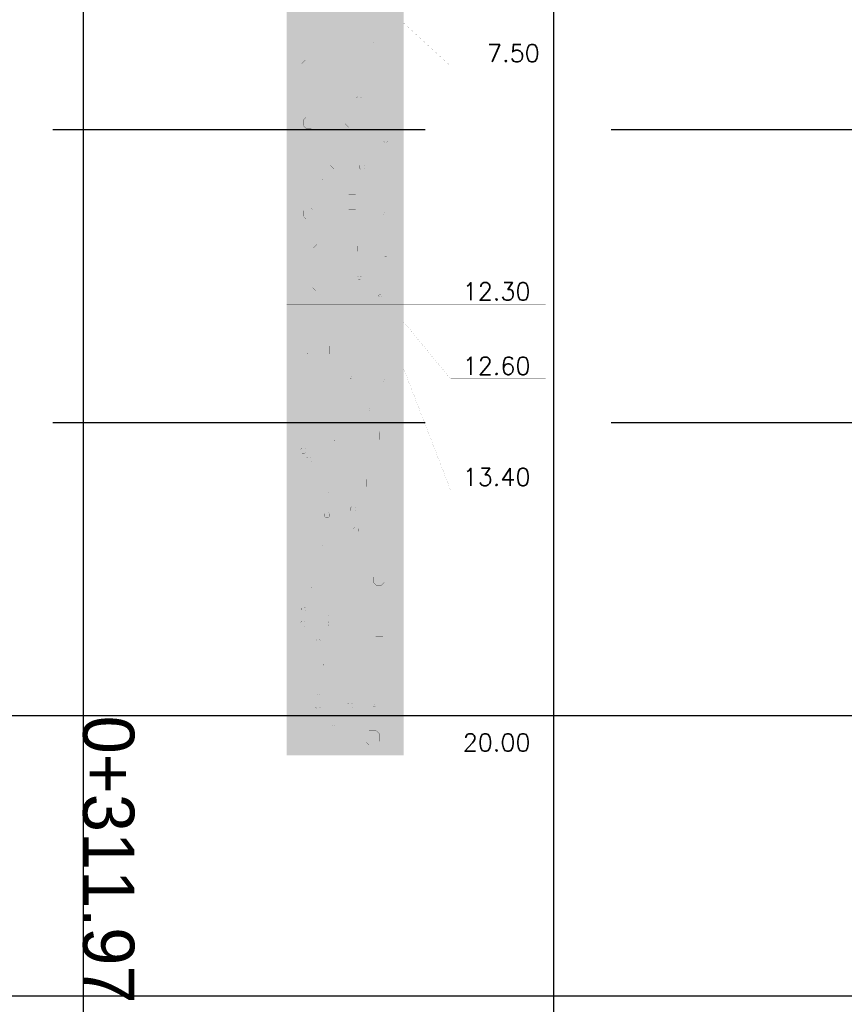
# Model space of a CAD drawing. Header units: metres. Extents: x 3458045 to 3462392, y 5482308 to 5484762.
# Tile 304 of 458: x 3460314 to 3460328, y 5483980 to 5483997. Entities that reach past the tile are written whole.
import ezdxf

# ---------------------------------------------------------------- set-up
doc = ezdxf.new("R2010")
doc.units = ezdxf.units.M
doc.linetypes.add('DURCHGEZOGEN', pattern=[0])
doc.linetypes.add('VERDECKT', pattern=[9.525, 6.35, -3.175])
for name, color, linetype in [('BAUER_BK BESTAND', 170, 'CONTINUOUS'), ('GGUFUELLUNG', 7, 'DURCHGEZOGEN'), ('GGULINIE', 7, 'DURCHGEZOGEN'), ('GGUTEXT', 7, 'DURCHGEZOGEN')]:
    doc.layers.add(name, color=color, linetype=linetype)
for name, color, linetype, lineweight in [('SP_Höhenplan-Beschriftung-Linien', 2, 'CONTINUOUS', 25), ('SP_Höhenplan-Beschriftung-Linien-Bestandsgelände', 7, 'CONTINUOUS', 25), ('SP_Höhenplan-Beschriftung-Text', 2, 'CONTINUOUS', 25)]:
    doc.layers.add(name, color=color, linetype=linetype, lineweight=lineweight)
doc.styles.add('K_ISOCP', font='k_isocp.shx')
doc.styles.get("Standard").update_dxf_attribs({"font": 'txt.shx'})

# ---------------------------------------------------------------- blocks, each defined once
blk = doc.blocks.new('A$C091F34E8')
at = {"layer": 'GGUFUELLUNG', "color": 30}
for points in [[(-0.997, -6.578), (-0.997, -8.975), (1.001, -6.578), (1.001, -8.975)], [(-0.997, -14.878), (-0.997, -21.475), (1.001, -14.878), (1.001, -21.475)]]:
    blk.add_solid(points, dxfattribs=at)
at = {"layer": 'GGUFUELLUNG', "color": 51}
blk.add_solid([(-0.997, -8.975), (-0.997, -13.779), (1.001, -8.975), (1.001, -13.779)], dxfattribs=at)
at = {"layer": 'GGUFUELLUNG', "color": 35}
blk.add_solid([(-0.997, -13.779), (-0.997, -14.078), (1.001, -13.779), (1.001, -14.078)], dxfattribs=at)
at = {"layer": 'GGUFUELLUNG', "color": 53}
blk.add_solid([(-0.997, -14.078), (-0.997, -14.878), (1.001, -14.078), (1.001, -14.878)], dxfattribs=at)
at = {"layer": 'GGULINIE', "color": 7, "linetype": 'DURCHGEZOGEN'}
for points, const_width in [([(-0.997, -21.475), (-0.997, -1.478)], 0.002), ([(1.001, -1.478), (1.001, -21.475)], 0.002), ([(-0.997, -8.975), (1.001, -8.975)], 0.001), ([(1.001, -8.975), (1.8, -9.708)], 0.001), ([(0.397, -9.254), (0.418, -9.233)], 0.001), ([(0.418, -9.233), (0.464, -9.233)], 0.001), ([(0.464, -9.233), (0.489, -9.254)], 0.001), ([(0.397, -9.254), (0.397, -9.254)], 0.001), ([(0.397, -9.304), (0.397, -9.254)], 0.001), ([(0.418, -9.325), (0.397, -9.304)], 0.001), ([(0.464, -9.325), (0.418, -9.325)], 0.001), ([(0.489, -9.304), (0.464, -9.325)], 0.001), ([(0.489, -9.254), (0.489, -9.304)], 0.001), ([(0.297, -9.616), (0.36, -9.554)], 0.001), ([(0.36, -9.554), (0.48, -9.554)], 0.001), ([(0.48, -9.554), (0.543, -9.616)], 0.001), ([(-0.677, -9.604), (-0.739, -9.666)], 0.001), ([(-0.739, -9.666), (-0.739, -9.791)], 0.001), ([(-0.552, -9.604), (-0.677, -9.604)], 0.001), ([(-0.614, -9.729), (-0.614, -9.729)], 0.001), ([(-0.489, -9.666), (-0.552, -9.604)], 0.001), ([(-0.489, -9.791), (-0.489, -9.666)], 0.001), ([(0.297, -9.616), (0.297, -9.616)], 0.001), ([(0.297, -9.741), (0.297, -9.616)], 0.001), ([(0.36, -9.804), (0.297, -9.741)], 0.001), ([(0.543, -9.741), (0.48, -9.804)], 0.001), ([(0.543, -9.616), (0.543, -9.741)], 0.001), ([(1.8, -9.708), (3.423, -9.708)], 0.001), ([(-0.739, -9.791), (-0.739, -9.791)], 0.001), ([(-0.739, -9.791), (-0.677, -9.853)], 0.001), ([(-0.677, -9.853), (-0.552, -9.853)], 0.001), ([(-0.552, -9.853), (-0.489, -9.791)], 0.001), ([(0.48, -9.804), (0.36, -9.804)], 0.001), ([(-0.752, -10.216), (-0.689, -10.153)], 0.001), ([(-0.752, -10.216), (-0.752, -10.216)], 0.001), ([(-0.752, -10.34), (-0.752, -10.216)], 0.001), ([(-0.689, -10.153), (-0.569, -10.153)], 0.001), ([(-0.569, -10.153), (-0.506, -10.216)], 0.001), ([(-0.506, -10.216), (-0.506, -10.34)], 0.001), ([(0.193, -10.253), (0.214, -10.232)], 0.001), ([(0.193, -10.253), (0.193, -10.253)], 0.001), ([(0.193, -10.303), (0.193, -10.253)], 0.001), ([(0.214, -10.232), (0.26, -10.232)], 0.001), ([(0.26, -10.232), (0.285, -10.253)], 0.001), ([(0.285, -10.253), (0.285, -10.303)], 0.001), ([(-0.689, -10.403), (-0.752, -10.34)], 0.001), ([(-0.569, -10.403), (-0.689, -10.403)], 0.001), ([(-0.506, -10.34), (-0.569, -10.403)], 0.001), ([(0.214, -10.324), (0.193, -10.303)], 0.001), ([(0.26, -10.324), (0.214, -10.324)], 0.001), ([(0.285, -10.303), (0.26, -10.324)], 0.001), ([(-0.714, -10.632), (-0.668, -10.586)], 0.001), ([(-0.668, -10.586), (-0.577, -10.586)], 0.001), ([(-0.577, -10.586), (-0.531, -10.632)], 0.001), ([(-0.002, -10.565), (0.06, -10.503)], 0.001), ([(-0.002, -10.565), (-0.002, -10.565)], 0.001), ([(-0.002, -10.69), (-0.002, -10.565)], 0.001), ([(0.06, -10.503), (0.181, -10.503)], 0.001), ([(0.181, -10.503), (0.243, -10.565)], 0.001), ([(0.243, -10.565), (0.243, -10.69)], 0.001), ([(-0.714, -10.632), (-0.714, -10.632)], 0.001), ([(-0.714, -10.723), (-0.714, -10.632)], 0.001), ([(-0.668, -10.769), (-0.714, -10.723)], 0.001), ([(-0.531, -10.723), (-0.577, -10.769)], 0.001), ([(-0.531, -10.632), (-0.531, -10.723)], 0.001), ([(0.06, -10.753), (-0.002, -10.69)], 0.001), ([(0.181, -10.753), (0.06, -10.753)], 0.001), ([(0.243, -10.69), (0.181, -10.753)], 0.001), ([(-0.577, -10.769), (-0.668, -10.769)], 0.001), ([(0.659, -10.961), (0.676, -10.944)], 0.001), ([(0.659, -10.961), (0.659, -10.961)], 0.001), ([(0.659, -10.994), (0.659, -10.961)], 0.001), ([(0.676, -11.011), (0.659, -10.994)], 0.001), ([(0.676, -10.944), (0.709, -10.944)], 0.001), ([(0.709, -11.011), (0.676, -11.011)], 0.001), ([(0.709, -10.944), (0.726, -10.961)], 0.001), ([(0.726, -10.994), (0.709, -11.011)], 0.001), ([(0.726, -10.961), (0.726, -10.994)], 0.001), ([(-0.377, -11.402), (-0.439, -11.464)], 0.001), ([(-0.252, -11.402), (-0.377, -11.402)], 0.001), ([(-0.19, -11.464), (-0.252, -11.402)], 0.001), ([(0.247, -11.402), (0.268, -11.381)], 0.001), ([(0.247, -11.402), (0.247, -11.402)], 0.001), ([(0.247, -11.452), (0.247, -11.402)], 0.001), ([(0.268, -11.381), (0.314, -11.381)], 0.001), ([(0.314, -11.381), (0.339, -11.402)], 0.001), ([(0.339, -11.402), (0.339, -11.452)], 0.001), ([(-0.439, -11.464), (-0.439, -11.589)], 0.001), ([(-0.439, -11.589), (-0.439, -11.589)], 0.001), ([(-0.439, -11.589), (-0.377, -11.652)], 0.001), ([(-0.315, -11.527), (-0.315, -11.527)], 0.001), ([(-0.252, -11.652), (-0.19, -11.589)], 0.001), ([(-0.19, -11.589), (-0.19, -11.464)], 0.001), ([(0.268, -11.473), (0.247, -11.452)], 0.001), ([(0.314, -11.473), (0.268, -11.473)], 0.001), ([(0.339, -11.452), (0.314, -11.473)], 0.001), ([(-0.377, -11.652), (-0.252, -11.652)], 0.001), ([(-0.002, -11.964), (0.06, -11.901)], 0.001), ([(0.06, -11.901), (0.181, -11.901)], 0.001), ([(0.181, -11.901), (0.243, -11.964)], 0.001), ([(-0.002, -11.964), (-0.002, -11.964)], 0.001), ([(-0.002, -12.089), (-0.002, -11.964)], 0.001), ([(0.06, -12.151), (-0.002, -12.089)], 0.001), ([(0.243, -12.089), (0.181, -12.151)], 0.001), ([(0.243, -11.964), (0.243, -12.089)], 0.001), ([(-0.714, -12.18), (-0.668, -12.135)], 0.001), ([(-0.714, -12.18), (-0.714, -12.18)], 0.001), ([(-0.714, -12.272), (-0.714, -12.18)], 0.001), ([(-0.668, -12.135), (-0.577, -12.135)], 0.001), ([(-0.577, -12.135), (-0.531, -12.18)], 0.001), ([(-0.531, -12.18), (-0.531, -12.272)], 0.001), ([(0.181, -12.151), (0.06, -12.151)], 0.001), ([(0.626, -12.214), (0.634, -12.205)], 0.001), ([(0.626, -12.214), (0.626, -12.214)], 0.001), ([(0.626, -12.239), (0.626, -12.214)], 0.001), ([(0.634, -12.247), (0.626, -12.239)], 0.001), ([(0.634, -12.205), (0.655, -12.205)], 0.001), ([(0.655, -12.247), (0.634, -12.247)], 0.001), ([(0.655, -12.205), (0.668, -12.214)], 0.001), ([(0.668, -12.239), (0.655, -12.247)], 0.001), ([(0.668, -12.214), (0.668, -12.239)], 0.001), ([(-0.668, -12.318), (-0.714, -12.272)], 0.001), ([(-0.577, -12.318), (-0.668, -12.318)], 0.001), ([(-0.531, -12.272), (-0.577, -12.318)], 0.001), ([(-0.477, -12.751), (-0.539, -12.813)], 0.001), ([(-0.352, -12.751), (-0.477, -12.751)], 0.001), ([(-0.29, -12.813), (-0.352, -12.751)], 0.001), ([(0.035, -12.78), (0.081, -12.734)], 0.001), ([(0.081, -12.734), (0.172, -12.734)], 0.001), ([(0.172, -12.734), (0.218, -12.78)], 0.001), ([(-0.539, -12.813), (-0.539, -12.938)], 0.001), ([(-0.539, -12.938), (-0.539, -12.938)], 0.001), ([(-0.539, -12.938), (-0.477, -13)], 0.001), ([(-0.415, -12.875), (-0.415, -12.875)], 0.001), ([(-0.352, -13), (-0.29, -12.938)], 0.001), ([(-0.29, -12.938), (-0.29, -12.813)], 0.001), ([(0.035, -12.78), (0.035, -12.78)], 0.001), ([(0.035, -12.871), (0.035, -12.78)], 0.001), ([(0.081, -12.917), (0.035, -12.871)], 0.001), ([(0.172, -12.917), (0.081, -12.917)], 0.001), ([(0.218, -12.871), (0.172, -12.917)], 0.001), ([(0.218, -12.78), (0.218, -12.871)], 0.001), ([(0.659, -12.909), (0.676, -12.892)], 0.001), ([(0.659, -12.909), (0.659, -12.909)], 0.001), ([(0.659, -12.942), (0.659, -12.909)], 0.001), ([(0.676, -12.959), (0.659, -12.942)], 0.001), ([(0.676, -12.892), (0.709, -12.892)], 0.001), ([(0.709, -12.892), (0.726, -12.909)], 0.001), ([(0.726, -12.942), (0.709, -12.959)], 0.001), ([(0.726, -12.909), (0.726, -12.942)], 0.001), ([(-0.477, -13), (-0.352, -13)], 0.001), ([(0.709, -12.959), (0.676, -12.959)], 0.001), ([(-0.552, -13.367), (-0.489, -13.304)], 0.001), ([(-0.552, -13.367), (-0.552, -13.367)], 0.001), ([(-0.552, -13.492), (-0.552, -13.367)], 0.001), ([(-0.489, -13.304), (-0.369, -13.304)], 0.001), ([(-0.369, -13.304), (-0.306, -13.367)], 0.001), ([(-0.306, -13.367), (-0.306, -13.492)], 0.001), ([(0.21, -13.308), (0.227, -13.292)], 0.001), ([(0.21, -13.308), (0.21, -13.308)], 0.001), ([(0.21, -13.342), (0.21, -13.308)], 0.001), ([(0.227, -13.358), (0.21, -13.342)], 0.001), ([(0.227, -13.292), (0.26, -13.292)], 0.001), ([(0.26, -13.358), (0.227, -13.358)], 0.001), ([(0.26, -13.292), (0.276, -13.308)], 0.001), ([(0.276, -13.342), (0.26, -13.358)], 0.001), ([(0.276, -13.308), (0.276, -13.342)], 0.001), ([(-0.489, -13.554), (-0.552, -13.492)], 0.001), ([(-0.369, -13.554), (-0.489, -13.554)], 0.001), ([(-0.306, -13.492), (-0.369, -13.554)], 0.001), ([(0.576, -13.616), (0.584, -13.608)], 0.001), ([(0.584, -13.608), (0.605, -13.608)], 0.001), ([(0.605, -13.608), (0.618, -13.616)], 0.001), ([(-0.997, -13.779), (1.001, -13.779)], 0.001), ([(0.576, -13.616), (0.576, -13.616)], 0.001), ([(0.576, -13.641), (0.576, -13.616)], 0.001), ([(0.584, -13.65), (0.576, -13.641)], 0.001), ([(0.605, -13.65), (0.584, -13.65)], 0.001), ([(0.618, -13.641), (0.605, -13.65)], 0.001), ([(0.618, -13.616), (0.618, -13.641)], 0.001), ([(1.001, -13.779), (1.8, -13.779)], 0.001), ([(1.8, -13.779), (3.423, -13.779)], 0.001), ([(-0.997, -14.078), (1.001, -14.078)], 0.001), ([(1.001, -14.078), (1.8, -15.048)], 0.001), ([(-0.818, -14.624), (-0.818, -14.624)], 0.001), ([(-0.077, -14.624), (-0.772, -14.624)], 0.001), ([(-0.631, -14.486), (-0.681, -14.532)], 0.001), ([(-0.681, -14.532), (-0.681, -14.578)], 0.001), ([(-0.539, -14.532), (-0.681, -14.532)], 0.001), ([(-0.681, -14.578), (-0.631, -14.624)], 0.001), ([(-0.539, -14.578), (-0.681, -14.578)], 0.001), ([(-0.585, -14.486), (-0.631, -14.486)], 0.001), ([(-0.631, -14.624), (-0.631, -14.486)], 0.001), ([(-0.631, -14.624), (-0.631, -14.624)], 0.001), ([(-0.631, -14.624), (-0.631, -14.624)], 0.001), ([(-0.539, -14.532), (-0.585, -14.486)], 0.001), ([(-0.585, -14.624), (-0.585, -14.486)], 0.001), ([(-0.585, -14.624), (-0.539, -14.578)], 0.001), ([(-0.539, -14.578), (-0.539, -14.532)], 0.001), ([(-0.265, -14.486), (-0.31, -14.532)], 0.001), ([(-0.31, -14.532), (-0.31, -14.578)], 0.001), ([(-0.173, -14.532), (-0.31, -14.532)], 0.001), ([(-0.31, -14.578), (-0.265, -14.624)], 0.001), ([(-0.173, -14.578), (-0.31, -14.578)], 0.001), ([(-0.219, -14.486), (-0.265, -14.486)], 0.001), ([(-0.265, -14.624), (-0.265, -14.486)], 0.001), ([(-0.173, -14.532), (-0.219, -14.486)], 0.001), ([(-0.219, -14.624), (-0.219, -14.486)], 0.001), ([(-0.219, -14.624), (-0.173, -14.578)], 0.001), ([(-0.173, -14.578), (-0.173, -14.532)], 0.001), ([(-0.123, -14.624), (-0.123, -14.624)], 0.001), ([(0.152, -14.528), (0.751, -14.528)], 0.001), ([(-0.997, -14.878), (1.001, -14.878)], 0.001), ([(1.001, -14.878), (1.8, -16.946)], 0.001), ([(0.077, -15.015), (0.085, -15.007)], 0.001), ([(0.077, -15.015), (0.077, -15.015)], 0.001), ([(0.077, -15.04), (0.077, -15.015)], 0.001), ([(0.085, -15.048), (0.077, -15.04)], 0.001), ([(0.085, -15.007), (0.106, -15.007)], 0.001), ([(0.106, -15.048), (0.085, -15.048)], 0.001), ([(0.106, -15.007), (0.118, -15.015)], 0.001), ([(0.118, -15.04), (0.106, -15.048)], 0.001), ([(0.118, -15.015), (0.118, -15.04)], 0.001), ([(0.626, -15.065), (0.634, -15.057)], 0.001), ([(0.626, -15.065), (0.626, -15.065)], 0.001), ([(0.626, -15.09), (0.626, -15.065)], 0.001), ([(0.634, -15.098), (0.626, -15.09)], 0.001), ([(0.634, -15.057), (0.655, -15.057)], 0.001), ([(0.655, -15.098), (0.634, -15.098)], 0.001), ([(0.655, -15.057), (0.668, -15.065)], 0.001), ([(0.668, -15.09), (0.655, -15.098)], 0.001), ([(0.668, -15.065), (0.668, -15.09)], 0.001), ([(1.8, -15.048), (3.423, -15.048)], 0.001), ([(0.376, -15.564), (0.385, -15.556)], 0.001), ([(0.376, -15.564), (0.376, -15.564)], 0.001), ([(0.376, -15.589), (0.376, -15.564)], 0.001), ([(0.385, -15.598), (0.376, -15.589)], 0.001), ([(0.385, -15.556), (0.406, -15.556)], 0.001), ([(0.406, -15.598), (0.385, -15.598)], 0.001), ([(0.406, -15.556), (0.418, -15.564)], 0.001), ([(0.418, -15.589), (0.406, -15.598)], 0.001), ([(0.418, -15.564), (0.418, -15.589)], 0.001), ([(0.347, -15.964), (0.41, -15.902)], 0.001), ([(0.347, -15.964), (0.347, -15.964)], 0.001), ([(0.347, -16.089), (0.347, -15.964)], 0.001), ([(0.41, -15.902), (0.53, -15.902)], 0.001), ([(0.53, -15.902), (0.593, -15.964)], 0.001), ([(0.593, -15.964), (0.593, -16.089)], 0.001), ([(-0.24, -16.06), (-0.223, -16.043)], 0.001), ([(-0.24, -16.06), (-0.24, -16.06)], 0.001), ([(-0.24, -16.093), (-0.24, -16.06)], 0.001), ([(-0.223, -16.11), (-0.24, -16.093)], 0.001), ([(-0.223, -16.043), (-0.19, -16.043)], 0.001), ([(-0.19, -16.11), (-0.223, -16.11)], 0.001), ([(-0.19, -16.043), (-0.173, -16.06)], 0.001), ([(-0.173, -16.093), (-0.19, -16.11)], 0.001), ([(-0.173, -16.06), (-0.173, -16.093)], 0.001), ([(0.41, -16.151), (0.347, -16.089)], 0.001), ([(0.593, -16.089), (0.53, -16.151)], 0.001), ([(-0.756, -16.251), (-0.735, -16.23)], 0.001), ([(-0.756, -16.251), (-0.756, -16.251)], 0.001), ([(-0.756, -16.301), (-0.756, -16.251)], 0.001), ([(-0.735, -16.322), (-0.756, -16.301)], 0.001), ([(-0.735, -16.23), (-0.689, -16.23)], 0.001), ([(-0.689, -16.23), (-0.664, -16.251)], 0.001), ([(-0.664, -16.301), (-0.689, -16.322)], 0.001), ([(-0.664, -16.251), (-0.664, -16.301)], 0.001), ([(0.53, -16.151), (0.41, -16.151)], 0.001), ([(-0.689, -16.322), (-0.735, -16.322)], 0.001), ([(-0.656, -16.401), (-0.635, -16.38)], 0.001), ([(-0.656, -16.401), (-0.656, -16.401)], 0.001), ([(-0.656, -16.451), (-0.656, -16.401)], 0.001), ([(-0.635, -16.472), (-0.656, -16.451)], 0.001), ([(-0.635, -16.38), (-0.589, -16.38)], 0.001), ([(-0.589, -16.472), (-0.635, -16.472)], 0.001), ([(-0.589, -16.38), (-0.564, -16.401)], 0.001), ([(-0.564, -16.451), (-0.589, -16.472)], 0.001), ([(-0.564, -16.401), (-0.564, -16.451)], 0.001), ([(0.422, -16.701), (0.36, -16.763)], 0.001), ([(0.36, -16.763), (0.36, -16.888)], 0.001), ([(0.547, -16.701), (0.422, -16.701)], 0.001), ([(0.609, -16.763), (0.547, -16.701)], 0.001), ([(0.609, -16.888), (0.609, -16.763)], 0.001), ([(-0.323, -16.963), (-0.315, -16.955)], 0.001), ([(-0.323, -16.963), (-0.323, -16.963)], 0.001), ([(-0.323, -16.988), (-0.323, -16.963)], 0.001), ([(-0.315, -16.955), (-0.294, -16.955)], 0.001), ([(-0.294, -16.955), (-0.281, -16.963)], 0.001), ([(-0.281, -16.963), (-0.281, -16.988)], 0.001), ([(0.36, -16.888), (0.36, -16.888)], 0.001), ([(0.36, -16.888), (0.422, -16.951)], 0.001), ([(0.422, -16.951), (0.547, -16.951)], 0.001), ([(0.485, -16.826), (0.485, -16.826)], 0.001), ([(0.547, -16.951), (0.609, -16.888)], 0.001), ([(1.8, -16.946), (3.423, -16.946)], 0.001), ([(-0.315, -16.996), (-0.323, -16.988)], 0.001), ([(-0.294, -16.996), (-0.315, -16.996)], 0.001), ([(-0.281, -16.988), (-0.294, -16.996)], 0.001), ([(0.093, -17.25), (0.114, -17.229)], 0.001), ([(0.093, -17.25), (0.093, -17.25)], 0.001), ([(0.093, -17.3), (0.093, -17.25)], 0.001), ([(0.114, -17.321), (0.093, -17.3)], 0.001), ([(0.114, -17.229), (0.16, -17.229)], 0.001), ([(0.16, -17.229), (0.185, -17.25)], 0.001), ([(0.185, -17.3), (0.16, -17.321)], 0.001), ([(0.185, -17.25), (0.185, -17.3)], 0.001), ([(-0.356, -17.35), (-0.335, -17.329)], 0.001), ([(-0.356, -17.35), (-0.356, -17.35)], 0.001), ([(-0.356, -17.4), (-0.356, -17.35)], 0.001), ([(-0.335, -17.421), (-0.356, -17.4)], 0.001), ([(-0.335, -17.329), (-0.29, -17.329)], 0.001), ([(-0.29, -17.421), (-0.335, -17.421)], 0.001), ([(-0.29, -17.329), (-0.265, -17.35)], 0.001), ([(-0.265, -17.4), (-0.29, -17.421)], 0.001), ([(-0.265, -17.35), (-0.265, -17.4)], 0.001), ([(0.16, -17.321), (0.114, -17.321)], 0.001), ([(0.143, -17.604), (0.164, -17.583)], 0.001), ([(0.143, -17.604), (0.143, -17.604)], 0.001), ([(0.143, -17.654), (0.143, -17.604)], 0.001), ([(0.164, -17.583), (0.21, -17.583)], 0.001), ([(0.21, -17.583), (0.235, -17.604)], 0.001), ([(0.235, -17.604), (0.235, -17.654)], 0.001), ([(0.164, -17.675), (0.143, -17.654)], 0.001), ([(0.21, -17.675), (0.164, -17.675)], 0.001), ([(0.235, -17.654), (0.21, -17.675)], 0.001), ([(-0.423, -17.866), (-0.415, -17.858)], 0.001), ([(-0.423, -17.866), (-0.423, -17.866)], 0.001), ([(-0.423, -17.891), (-0.423, -17.866)], 0.001), ([(-0.415, -17.9), (-0.423, -17.891)], 0.001), ([(-0.415, -17.858), (-0.394, -17.858)], 0.001), ([(-0.394, -17.9), (-0.415, -17.9)], 0.001), ([(-0.394, -17.858), (-0.381, -17.866)], 0.001), ([(-0.381, -17.891), (-0.394, -17.9)], 0.001), ([(-0.381, -17.866), (-0.381, -17.891)], 0.001), ([(-0.723, -18.216), (-0.714, -18.208)], 0.001), ([(-0.723, -18.216), (-0.723, -18.216)], 0.001), ([(-0.723, -18.241), (-0.723, -18.216)], 0.001), ([(-0.714, -18.249), (-0.723, -18.241)], 0.001), ([(-0.714, -18.208), (-0.693, -18.208)], 0.001), ([(-0.693, -18.249), (-0.714, -18.249)], 0.001), ([(-0.693, -18.208), (-0.681, -18.216)], 0.001), ([(-0.681, -18.241), (-0.693, -18.249)], 0.001), ([(-0.681, -18.216), (-0.681, -18.241)], 0.001), ([(0.485, -18.432), (0.53, -18.387)], 0.001), ([(0.485, -18.432), (0.485, -18.432)], 0.001), ([(0.485, -18.524), (0.485, -18.432)], 0.001), ([(0.53, -18.387), (0.622, -18.387)], 0.001), ([(0.622, -18.387), (0.668, -18.432)], 0.001), ([(0.668, -18.432), (0.668, -18.524)], 0.001), ([(-0.573, -18.616), (-0.564, -18.607)], 0.001), ([(-0.573, -18.616), (-0.573, -18.616)], 0.001), ([(-0.573, -18.641), (-0.573, -18.616)], 0.001), ([(-0.564, -18.649), (-0.573, -18.641)], 0.001), ([(-0.564, -18.607), (-0.544, -18.607)], 0.001), ([(-0.544, -18.649), (-0.564, -18.649)], 0.001), ([(-0.544, -18.607), (-0.531, -18.616)], 0.001), ([(-0.531, -18.641), (-0.544, -18.649)], 0.001), ([(-0.531, -18.616), (-0.531, -18.641)], 0.001), ([(0.53, -18.57), (0.485, -18.524)], 0.001), ([(0.622, -18.57), (0.53, -18.57)], 0.001), ([(0.668, -18.524), (0.622, -18.57)], 0.001), ([(-0.743, -18.961), (-0.727, -18.944)], 0.001), ([(-0.743, -18.961), (-0.743, -18.961)], 0.001), ([(-0.743, -18.994), (-0.743, -18.961)], 0.001), ([(-0.727, -18.944), (-0.693, -18.944)], 0.001), ([(-0.693, -18.944), (-0.677, -18.961)], 0.001), ([(-0.677, -18.961), (-0.677, -18.994)], 0.001), ([(-0.727, -19.011), (-0.743, -18.994)], 0.001), ([(-0.693, -19.011), (-0.727, -19.011)], 0.001), ([(-0.677, -18.994), (-0.693, -19.011)], 0.001), ([(-0.323, -19.065), (-0.315, -19.057)], 0.001), ([(-0.323, -19.065), (-0.323, -19.065)], 0.001), ([(-0.323, -19.09), (-0.323, -19.065)], 0.001), ([(-0.315, -19.098), (-0.323, -19.09)], 0.001), ([(-0.315, -19.057), (-0.294, -19.057)], 0.001), ([(-0.294, -19.098), (-0.315, -19.098)], 0.001), ([(-0.294, -19.057), (-0.281, -19.065)], 0.001), ([(-0.281, -19.09), (-0.294, -19.098)], 0.001), ([(-0.281, -19.065), (-0.281, -19.09)], 0.001), ([(-0.756, -19.203), (-0.735, -19.182)], 0.001), ([(-0.756, -19.203), (-0.756, -19.203)], 0.001), ([(-0.756, -19.252), (-0.756, -19.203)], 0.001), ([(-0.735, -19.273), (-0.756, -19.252)], 0.001), ([(-0.735, -19.182), (-0.689, -19.182)], 0.001), ([(-0.689, -19.273), (-0.735, -19.273)], 0.001), ([(-0.689, -19.182), (-0.664, -19.203)], 0.001), ([(-0.664, -19.252), (-0.689, -19.273)], 0.001), ([(-0.664, -19.203), (-0.664, -19.252)], 0.001), ([(-0.34, -19.211), (-0.323, -19.194)], 0.001), ([(-0.34, -19.211), (-0.34, -19.211)], 0.001), ([(-0.34, -19.244), (-0.34, -19.211)], 0.001), ([(-0.323, -19.261), (-0.34, -19.244)], 0.001), ([(-0.323, -19.194), (-0.29, -19.194)], 0.001), ([(-0.29, -19.261), (-0.323, -19.261)], 0.001), ([(-0.29, -19.194), (-0.273, -19.211)], 0.001), ([(-0.273, -19.244), (-0.29, -19.261)], 0.001), ([(-0.273, -19.211), (-0.273, -19.244)], 0.001), ([(0.522, -19.203), (0.46, -19.265)], 0.001), ([(0.46, -19.265), (0.46, -19.39)], 0.001), ([(0.647, -19.203), (0.522, -19.203)], 0.001), ([(0.584, -19.327), (0.584, -19.327)], 0.001), ([(0.709, -19.265), (0.647, -19.203)], 0.001), ([(0.709, -19.39), (0.709, -19.265)], 0.001), ([(-0.489, -19.511), (-0.473, -19.494)], 0.001), ([(-0.473, -19.494), (-0.439, -19.494)], 0.001), ([(-0.439, -19.494), (-0.423, -19.511)], 0.001), ([(0.46, -19.39), (0.46, -19.39)], 0.001), ([(0.46, -19.39), (0.522, -19.452)], 0.001), ([(0.522, -19.452), (0.647, -19.452)], 0.001), ([(0.647, -19.452), (0.709, -19.39)], 0.001), ([(-0.489, -19.511), (-0.489, -19.511)], 0.001), ([(-0.489, -19.544), (-0.489, -19.511)], 0.001), ([(-0.473, -19.561), (-0.489, -19.544)], 0.001), ([(-0.439, -19.561), (-0.473, -19.561)], 0.001), ([(-0.423, -19.544), (-0.439, -19.561)], 0.001), ([(-0.423, -19.511), (-0.423, -19.544)], 0.001), ([(-0.373, -19.914), (-0.365, -19.906)], 0.001), ([(-0.373, -19.914), (-0.373, -19.914)], 0.001), ([(-0.373, -19.939), (-0.373, -19.914)], 0.001), ([(-0.365, -19.948), (-0.373, -19.939)], 0.001), ([(-0.365, -19.906), (-0.344, -19.906)], 0.001), ([(-0.344, -19.948), (-0.365, -19.948)], 0.001), ([(-0.344, -19.906), (-0.331, -19.914)], 0.001), ([(-0.331, -19.939), (-0.344, -19.948)], 0.001), ([(-0.331, -19.914), (-0.331, -19.939)], 0.001), ([(-0.473, -20.414), (-0.464, -20.406)], 0.001), ([(-0.473, -20.414), (-0.473, -20.414)], 0.001), ([(-0.473, -20.439), (-0.473, -20.414)], 0.001), ([(-0.464, -20.447), (-0.473, -20.439)], 0.001), ([(-0.464, -20.406), (-0.444, -20.406)], 0.001), ([(-0.444, -20.447), (-0.464, -20.447)], 0.001), ([(-0.444, -20.406), (-0.431, -20.414)], 0.001), ([(-0.431, -20.439), (-0.444, -20.447)], 0.001), ([(-0.431, -20.414), (-0.431, -20.439)], 0.001), ([(-0.506, -20.601), (-0.485, -20.58)], 0.001), ([(-0.506, -20.601), (-0.506, -20.601)], 0.001), ([(-0.506, -20.651), (-0.506, -20.601)], 0.001), ([(-0.485, -20.672), (-0.506, -20.651)], 0.001), ([(-0.485, -20.58), (-0.439, -20.58)], 0.001), ([(-0.439, -20.672), (-0.485, -20.672)], 0.001), ([(-0.439, -20.58), (-0.415, -20.601)], 0.001), ([(-0.415, -20.651), (-0.439, -20.672)], 0.001), ([(-0.415, -20.601), (-0.415, -20.651)], 0.001), ([(0.043, -20.601), (0.064, -20.58)], 0.001), ([(0.043, -20.601), (0.043, -20.601)], 0.001), ([(0.043, -20.651), (0.043, -20.601)], 0.001), ([(0.064, -20.672), (0.043, -20.651)], 0.001), ([(0.064, -20.58), (0.11, -20.58)], 0.001), ([(0.11, -20.672), (0.064, -20.672)], 0.001), ([(0.11, -20.58), (0.135, -20.601)], 0.001), ([(0.135, -20.651), (0.11, -20.672)], 0.001), ([(0.135, -20.601), (0.135, -20.651)], 0.001), ([(0.476, -20.614), (0.485, -20.605)], 0.001), ([(0.476, -20.614), (0.476, -20.614)], 0.001), ([(0.476, -20.639), (0.476, -20.614)], 0.001), ([(0.485, -20.647), (0.476, -20.639)], 0.001), ([(0.485, -20.605), (0.505, -20.605)], 0.001), ([(0.505, -20.647), (0.485, -20.647)], 0.001), ([(0.505, -20.605), (0.518, -20.614)], 0.001), ([(0.518, -20.639), (0.505, -20.647)], 0.001), ([(0.518, -20.614), (0.518, -20.639)], 0.001), ([(-0.223, -20.963), (-0.215, -20.955)], 0.001), ([(-0.223, -20.963), (-0.223, -20.963)], 0.001), ([(-0.223, -20.988), (-0.223, -20.963)], 0.001), ([(-0.215, -20.997), (-0.223, -20.988)], 0.001), ([(-0.215, -20.955), (-0.194, -20.955)], 0.001), ([(-0.194, -20.997), (-0.215, -20.997)], 0.001), ([(-0.194, -20.955), (-0.181, -20.963)], 0.001), ([(-0.181, -20.988), (-0.194, -20.997)], 0.001), ([(-0.181, -20.963), (-0.181, -20.988)], 0.001), ([(-0.723, -21.113), (-0.714, -21.105)], 0.001), ([(-0.723, -21.113), (-0.723, -21.113)], 0.001), ([(-0.723, -21.138), (-0.723, -21.113)], 0.001), ([(-0.714, -21.146), (-0.723, -21.138)], 0.001), ([(-0.714, -21.105), (-0.693, -21.105)], 0.001), ([(-0.693, -21.146), (-0.714, -21.146)], 0.001), ([(-0.693, -21.105), (-0.681, -21.113)], 0.001), ([(-0.681, -21.138), (-0.693, -21.146)], 0.001), ([(-0.681, -21.113), (-0.681, -21.138)], 0.001), ([(0.347, -21.113), (0.41, -21.051)], 0.001), ([(0.347, -21.113), (0.347, -21.113)], 0.001), ([(0.347, -21.238), (0.347, -21.113)], 0.001), ([(0.41, -21.051), (0.53, -21.051)], 0.001), ([(0.53, -21.051), (0.593, -21.113)], 0.001), ([(0.593, -21.113), (0.593, -21.238)], 0.001), ([(0.41, -21.3), (0.347, -21.238)], 0.001), ([(0.53, -21.3), (0.41, -21.3)], 0.001), ([(0.593, -21.238), (0.53, -21.3)], 0.001), ([(1.001, -21.475), (-0.997, -21.475)], 0.002), ([(-0.997, -21.475), (1.001, -21.475)], 0.001), ([(1.001, -21.475), (1.8, -21.475)], 0.001), ([(1.8, -21.475), (3.423, -21.475)], 0.001)]:
    blk.add_lwpolyline(points, dxfattribs=dict(at, const_width=const_width))
at = {"layer": 'GGUTEXT', "color": 7}
for s, p in [(' 7.50', (2.155, -9.638)), ('12.30', (2.007, -13.706)), ('12.60', (2.007, -14.977)), ('13.40', (2.007, -16.874)), ('20.00', (2.007, -21.406))]:
    blk.add_text(s, height=0.3, dxfattribs=at).set_placement(p)

msp = doc.modelspace()

# ---------------------------------------------------------------- linework, layer by layer
at = {"layer": 'SP_Höhenplan-Beschriftung-Linien', "color": 1, "linetype": 'ByBlock'}
msp.add_line((3460315.0336, 5484003.9739), (3460315.0336, 5483965.6286), dxfattribs=at)
at = {"layer": 'SP_Höhenplan-Beschriftung-Linien', "color": 251, "linetype": 'VERDECKT'}
for p, q in [((3460406.594, 5483994.7871), (3459994.581, 5483994.7871)), ((3460406.594, 5483989.7871), (3459994.581, 5483989.7871))]:
    msp.add_line(p, q, dxfattribs=at)
at = {"layer": 'SP_Höhenplan-Beschriftung-Linien', "color": 3}
msp.add_line((3460406.594, 5483984.7871), (3459990.95, 5483984.7871), dxfattribs=at)
at = {"layer": 'SP_Höhenplan-Beschriftung-Linien', "color": 2}
msp.add_line((3460406.594, 5483979.9975), (3459990.95, 5483979.9975), dxfattribs=at)
at = {"layer": 'SP_Höhenplan-Beschriftung-Linien-Bestandsgelände'}
msp.add_line((3460323.0579, 5484004.5117), (3460323.0579, 5483960.8389), dxfattribs=at)

# ---------------------------------------------------------------- block references
at = {"layer": 'BAUER_BK BESTAND', "color": 0}
msp.add_blockref('A$C091F34E8', (3460319.5028, 5484005.5855), dxfattribs=at)

# ---------------------------------------------------------------- texts
at = {"layer": 'SP_Höhenplan-Beschriftung-Text', "style": 'K_ISOCP'}
msp.add_text('0+311.97', height=0.875, rotation=270, dxfattribs=at).set_placement((3460315.0336, 5483984.7871))

doc.saveas('drawing.dxf')
